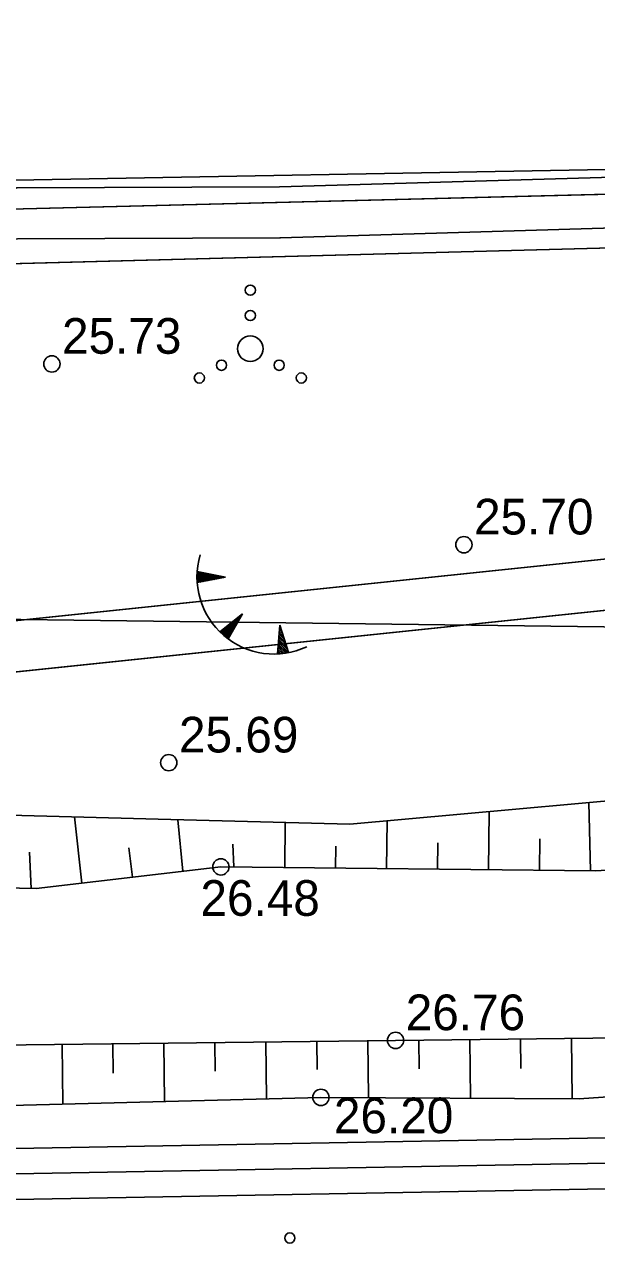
# Model space of a CAD drawing. Extents: x 509422 to 615075, y 6525431 to 6565970.
# Drawn here: x 512866.73 to 512889.18, y 6565871.73 to 6565919.82 of the extents above; entities that cross this region are included whole.
import ezdxf

# ---------------------------------------------------------------- set-up
doc = ezdxf.new("R2010")
doc.units = 0
for name, color, linetype in [('HALJASTUS', 7, 'Continuous'), ('KITSENDUSED', 7, 'Continuous'), ('kma_avalik_veekogu', 7, 'Continuous'), ('kmakitsendused_kma_avalik_side', 7, 'Continuous'), ('kmakitsendused_kma_avalik_transport', 7, 'Continuous'), ('KORGUS', 7, 'Continuous'), ('MOOTPIIR', 7, 'Continuous'), ('PIIR', 7, 'Continuous'), ('PIIR_TM', 7, 'Continuous'), ('RELJEEF', 7, 'Continuous')]:
    doc.layers.add(name, color=color, linetype=linetype)

msp = doc.modelspace()

# ---------------------------------------------------------------- linework, layer by layer
at = {"layer": 'HALJASTUS'}
for centre, radius in [((512875.593, 6565909.392), 0.2), ((512875.593, 6565908.392), 0.2), ((512875.593, 6565907.092), 0.5), ((512874.463, 6565906.442), 0.2), ((512876.723, 6565906.442), 0.2), ((512873.593, 6565905.942), 0.2), ((512877.593, 6565905.942), 0.2), ((512877.144, 6565872.181), 0.2)]:
    msp.add_circle(centre, radius, dxfattribs=at)
at = {"layer": 'KITSENDUSED'}
msp.add_line((513287.684, 6565921.28), (512827.679, 6565913.01), dxfattribs=at)
for points in [[(512850.08, 6565772.604), (512823.932, 6565848.741), (512825.075, 6565884.492), (512827.679, 6565913.01), (512999.127, 6565916.092), (513158.672, 6565918.961), (513287.684, 6565921.28)], [(512827.35, 6565909.402), (512943.7, 6565912.482), (512991.468, 6565912.765), (512991.517, 6565912.765), (512991.566, 6565912.766), (512991.614, 6565912.767), (513195.166, 6565918.532), (513195.169, 6565918.533), (513195.172, 6565918.533), (513195.175, 6565918.533), (513287.684, 6565921.28)], [(512825.591, 6565890.136), (512925.104, 6565900.545), (512925.167, 6565900.554), (512956.677, 6565905.884), (512997.118, 6565912.794), (512997.209, 6565912.814), (512997.45, 6565912.914), (512997.657, 6565913.073), (512997.816, 6565913.28), (512997.916, 6565913.521), (512997.949, 6565913.733), (512997.964, 6565914.06)], [(512992.144, 6565913.973), (512956.342, 6565907.856), (512924.864, 6565902.531), (512825.776, 6565892.167)], [(512919.09, 6565914.328), (512915.97, 6565914.14), (512902.591, 6565914.15), (512902.565, 6565914.15), (512889.835, 6565913.83), (512889.831, 6565913.83), (512876.733, 6565913.45), (512866.425, 6565913.4), (512866.387, 6565913.399), (512853.505, 6565912.849), (512840.763, 6565912.51), (512840.747, 6565912.509), (512827.869, 6565911.96), (512827.583, 6565911.955)], [(512827.4, 6565909.95), (512827.919, 6565909.96), (512827.943, 6565909.961), (512840.825, 6565910.511), (512853.567, 6565910.85), (512853.583, 6565910.851), (512866.454, 6565911.4), (512876.755, 6565911.45), (512876.779, 6565911.45), (512889.887, 6565911.83), (512902.602, 6565912.15), (512915.999, 6565912.14), (512916.06, 6565912.142), (512919.209, 6565912.332)], [(513129.748, 6565843.237), (513110.897, 6565850.028), (513102.495, 6565852.515), (513098.104, 6565856.004), (513069.005, 6565872.068), (513036.248, 6565877.707), (513029.119, 6565877.732), (513006.245, 6565875.164), (512996.506, 6565871.691), (512989.326, 6565873.247), (512982.353, 6565873.796), (512959.599, 6565871.28), (512941.689, 6565882.246), (512935.299, 6565885.201), (512912.748, 6565892.532), (512894.671, 6565896.111), (512858.258, 6565896.561), (512852.342, 6565895.541), (512827.618, 6565887.879), (512825.249, 6565886.393)]]:
    msp.add_lwpolyline(points, dxfattribs=at)
at = {"layer": 'kma_avalik_veekogu'}
msp.add_lwpolyline([(512795.843, 6565876.343), (512804.181, 6565872.884), (512805.688, 6565874.127), (512827.618, 6565887.879), (512852.342, 6565895.541), (512858.258, 6565896.561), (512894.671, 6565896.111), (512912.748, 6565892.532), (512935.299, 6565885.201), (512941.689, 6565882.246), (512959.599, 6565871.28), (512982.353, 6565873.796), (512989.326, 6565873.247), (512996.506, 6565871.691), (513006.245, 6565875.164), (513029.119, 6565877.732), (513036.248, 6565877.707), (513069.005, 6565872.068), (513098.104, 6565856.004), (513102.495, 6565852.515), (513110.897, 6565850.028), (513129.748, 6565843.237)], dxfattribs=at)
at = {"layer": 'kmakitsendused_kma_avalik_side'}
for points in [[(512889.831, 6565913.83), (512876.733, 6565913.45), (512866.425, 6565913.4), (512866.387, 6565913.399), (512853.505, 6565912.849), (512840.763, 6565912.51), (512840.747, 6565912.509), (512827.869, 6565911.96), (512815.327, 6565911.72), (512803.614, 6565911.88), (512803.607, 6565911.88), (512791.987, 6565911.96)], [(512791.999, 6565909.96), (512803.59, 6565909.88), (512815.316, 6565909.72), (512815.349, 6565909.72), (512827.919, 6565909.96), (512827.943, 6565909.961), (512840.825, 6565910.511), (512853.567, 6565910.85), (512853.583, 6565910.851), (512866.454, 6565911.4), (512876.755, 6565911.45), (512876.779, 6565911.45), (512889.887, 6565911.83)], [(512956.342, 6565907.856), (512924.864, 6565902.531), (512814.566, 6565890.995), (512814.411, 6565890.966), (512814.17, 6565890.866), (512813.963, 6565890.707), (512813.804, 6565890.5), (512813.704, 6565890.259), (512813.67, 6565890), (512813.704, 6565889.741), (512813.804, 6565889.5), (512813.963, 6565889.293), (512814.17, 6565889.134), (512814.411, 6565889.034), (512814.67, 6565889), (512814.735, 6565889.002), (512814.774, 6565889.005), (512925.104, 6565900.545), (512925.167, 6565900.554), (512956.677, 6565905.884)]]:
    msp.add_lwpolyline(points, dxfattribs=at)
at = {"layer": 'kmakitsendused_kma_avalik_transport'}
msp.add_lwpolyline([(513195.166, 6565918.532), (512991.614, 6565912.767), (512991.566, 6565912.766), (512991.517, 6565912.765), (512991.468, 6565912.765), (512943.7, 6565912.482), (512695.963, 6565905.924)], dxfattribs=at)
at = {"layer": 'KORGUS'}
for centre in [(512867.804, 6565906.493), (512883.972, 6565899.398), (512872.393, 6565890.841), (512874.437, 6565886.751), (512881.291, 6565879.939), (512878.362, 6565877.702)]:
    msp.add_circle(centre, 0.32, dxfattribs=at)
at = {"layer": 'MOOTPIIR'}
msp.add_lwpolyline([(512879.071, 6565688.193), (512823.932, 6565848.741), (512825.075, 6565884.492), (512827.679, 6565913.01), (513448.17, 6565924.166), (513572.368, 6565857.798), (513561.325, 6565731.726), (513511.309, 6565499.186), (513354.422, 6565438.926), (513251.738, 6565463.508), (513252.747, 6565585.499)], close=True, dxfattribs=at)
at = {"layer": 'PIIR'}
for points in [[(512827.55, 6565911.596), (512892.23, 6565913.22), (513025.17, 6565915.38), (513462.534, 6565928.753)], [(513118.877, 6565918.245), (513025.17, 6565915.38), (512892.23, 6565913.22), (512827.55, 6565911.596)]]:
    msp.add_lwpolyline(points, dxfattribs=at)
msp.add_lwpolyline([(513442.384, 6565886.056), (512829.322, 6565875.033), (512905.604, 6565720.31), (513290.987, 6565614.399), (513289.987, 6565493.425), (513354.686, 6565477.937), (513483.571, 6565506.952), (513523.89, 6565738.256), (513543.837, 6565852.517)], close=True, dxfattribs=at)
at = {"layer": 'PIIR_TM'}
for points in [[(512906.302, 6565721.155), (512830.916, 6565874.062), (513442.232, 6565885.053), (513542.704, 6565851.838), (513522.905, 6565738.428), (513482.701, 6565507.781), (513354.693, 6565478.963), (513290.993, 6565494.213), (513291.994, 6565615.159)], [(512832.51, 6565873.09), (513442.08, 6565884.05), (513541.57, 6565851.16), (513521.92, 6565738.6), (513481.83, 6565508.61), (513354.7, 6565479.99), (513337.28, 6565484.16), (513292, 6565495), (513293, 6565615.92), (512907, 6565722), (512869.36, 6565798.35)]]:
    msp.add_lwpolyline(points, close=True, dxfattribs=at)
at = {"layer": 'RELJEEF'}
for p, q in [((512873.495, 6565898.145), (512873.694, 6565898.304)), ((512873.496, 6565898.21), (512873.63, 6565898.317)), ((512873.496, 6565898.081), (512873.759, 6565898.292)), ((512873.498, 6565898.019), (512873.823, 6565898.279)), ((512873.499, 6565898.276), (512873.565, 6565898.329)), ((512873.5, 6565897.957), (512873.888, 6565898.267)), ((512874.616, 6565898.126), (512873.503, 6565898.341)), ((512874.616, 6565898.126), (512873.504, 6565897.908)), ((512873.524, 6565897.912), (512873.952, 6565898.255)), ((512873.63, 6565897.933), (512874.017, 6565898.242)), ((512873.736, 6565897.954), (512874.081, 6565898.23)), ((512873.842, 6565897.975), (512874.146, 6565898.217)), ((512873.948, 6565897.995), (512874.21, 6565898.205)), ((512874.054, 6565898.016), (512874.274, 6565898.192)), ((512874.16, 6565898.037), (512874.339, 6565898.18)), ((512874.266, 6565898.058), (512874.403, 6565898.167)), ((512874.372, 6565898.079), (512874.468, 6565898.155)), ((512874.478, 6565898.099), (512874.532, 6565898.143)), ((512875.28, 6565896.686), (512874.391, 6565895.982)), ((512875.28, 6565896.686), (512874.72, 6565895.7)), ((512874.632, 6565895.768), (512874.647, 6565896.185)), ((512874.681, 6565895.73), (512874.698, 6565896.226)), ((512874.731, 6565895.719), (512874.75, 6565896.266)), ((512874.784, 6565895.813), (512874.801, 6565896.307)), ((512874.837, 6565895.907), (512874.853, 6565896.348)), ((512874.891, 6565896), (512874.904, 6565896.389)), ((512874.944, 6565896.094), (512874.956, 6565896.429)), ((512874.997, 6565896.188), (512875.007, 6565896.47)), ((512875.051, 6565896.282), (512875.059, 6565896.511)), ((512875.104, 6565896.376), (512875.11, 6565896.552)), ((512875.157, 6565896.47), (512875.162, 6565896.592)), ((512875.211, 6565896.564), (512875.213, 6565896.633)), ((512876.744, 6565896.238), (512876.659, 6565895.107)), ((512876.787, 6565896.105), (512876.738, 6565896.153)), ((512876.744, 6565896.238), (512877.09, 6565895.159)), ((512874.438, 6565895.937), (512874.441, 6565896.022)), ((512874.486, 6565895.892), (512874.492, 6565896.063)), ((512874.535, 6565895.849), (512874.544, 6565896.103)), ((512874.584, 6565895.807), (512874.595, 6565896.144)), ((512877.017, 6565895.384), (512876.703, 6565895.695)), ((512876.985, 6565895.487), (512876.708, 6565895.76)), ((512876.952, 6565895.59), (512876.713, 6565895.826)), ((512876.919, 6565895.693), (512876.718, 6565895.891)), ((512876.886, 6565895.796), (512876.723, 6565895.957)), ((512876.853, 6565895.899), (512876.728, 6565896.022)), ((512876.82, 6565896.002), (512876.733, 6565896.088)), ((512876.791, 6565895.116), (512876.669, 6565895.237)), ((512876.855, 6565895.123), (512876.674, 6565895.302)), ((512876.918, 6565895.131), (512876.679, 6565895.368)), ((512876.981, 6565895.14), (512876.684, 6565895.433)), ((512877.041, 6565895.15), (512876.689, 6565895.498)), ((512877.083, 6565895.179), (512876.694, 6565895.564)), ((512877.05, 6565895.281), (512876.699, 6565895.629)), ((512876.725, 6565895.111), (512876.664, 6565895.171)), ((512888.939, 6565886.594), (512888.879, 6565889.272)), ((512868.978, 6565886.109), (512868.689, 6565888.711)), ((512872.95, 6565886.576), (512872.745, 6565888.601)), ((512876.94, 6565886.724), (512876.959, 6565888.488)), ((512880.94, 6565886.681), (512880.96, 6565888.553)), ((512884.939, 6565886.637), (512884.964, 6565888.916)), ((512870.828, 6565887.5), (512870.964, 6565886.343)), ((512874.907, 6565887.645), (512874.94, 6565886.746)), ((512878.949, 6565887.568), (512878.94, 6565886.702)), ((512882.951, 6565887.697), (512882.939, 6565886.659)), ((512886.953, 6565887.857), (512886.939, 6565886.615)), ((512866.93, 6565887.331), (512866.99, 6565885.902)), ((512870.215, 6565878.649), (512870.202, 6565879.809)), ((512872.201, 6565879.832), (512872.228, 6565877.541)), ((512874.215, 6565878.725), (512874.201, 6565879.856)), ((512876.201, 6565879.879), (512876.227, 6565877.646)), ((512878.214, 6565878.801), (512878.201, 6565879.903)), ((512880.201, 6565879.926), (512880.227, 6565877.692)), ((512882.214, 6565878.816), (512882.201, 6565879.95)), ((512884.201, 6565879.973), (512884.228, 6565877.671)), ((512886.214, 6565878.829), (512886.2, 6565879.997)), ((512888.2, 6565880.021), (512888.228, 6565877.65)), ((512868.202, 6565879.785), (512868.229, 6565877.437))]:
    msp.add_line(p, q, dxfattribs=at)
for points in [[(512825.285, 6565886.788), (512827.52, 6565886.788), (512832.958, 6565888.709), (512839.623, 6565888.815), (512844.962, 6565888.901), (512852.311, 6565890.096), (512856.896, 6565889.029), (512871.981, 6565888.622), (512879.491, 6565888.42), (512894.836, 6565889.812), (512904.166, 6565889.492), (512914.28, 6565889.145), (512920.547, 6565886.768)], [(512920.547, 6565886.768), (512907.005, 6565887.728), (512889.151, 6565886.591), (512874.437, 6565886.751), (512867.186, 6565885.898), (512856.683, 6565886.111), (512837.863, 6565885.241), (512825.09, 6565884.65)], [(512824.877, 6565878.292), (512841.718, 6565878.992), (512849.019, 6565879.296), (512857.86, 6565879.663), (512881.291, 6565879.939), (512905.614, 6565880.226), (512912.656, 6565879.619), (512916.16, 6565879.317)], [(512916.16, 6565879.317), (512907.898, 6565877.008), (512895.476, 6565878.129), (512888.492, 6565877.648), (512878.362, 6565877.702), (512850.955, 6565876.985), (512843.698, 6565876.795), (512831.379, 6565876.473), (512824.232, 6565876.286)]]:
    msp.add_lwpolyline(points, dxfattribs=at)
msp.add_arc((512876.523, 6565898.132), 3.027, 163.4234, 295.1745, dxfattribs=at)

# ---------------------------------------------------------------- texts
at = {"layer": 'KORGUS'}
for s, p in [('25.73 ', (512868.204, 6565906.893)), ('25.70 ', (512884.372, 6565899.798)), ('25.69 ', (512872.793, 6565891.241)), ('26.48 ', (512873.635, 6565884.828)), ('26.76 ', (512881.691, 6565880.339)), ('26.20 ', (512878.873, 6565876.293))]:
    msp.add_text(s, height=1.4, dxfattribs=at).set_placement(p)

doc.saveas('drawing.dxf')
